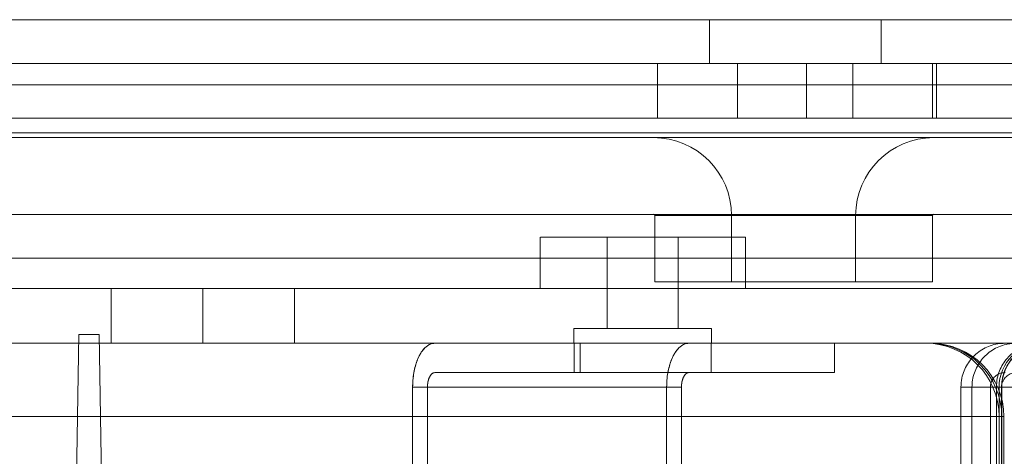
# Model space of a CAD drawing. Header units: inches. Extents: x 1 to 109, y 1 to 85.
# Tile 622 of 656: x 90.214 to 91.333, y 30.051 to 30.548. Entities that reach past the tile are written whole.
import ezdxf

# ---------------------------------------------------------------- set-up
doc = ezdxf.new("R2010")
doc.units = ezdxf.units.IN
doc.header["$MEASUREMENT"] = 0

msp = doc.modelspace()

# ---------------------------------------------------------------- linework, layer by layer
at = {"color": 7, "linetype": 'Continuous', "lineweight": 15, "ltscale": 5}
for p, q in [((98.0366, 30.5479), (84.8315, 30.5479)), ((90.9983, 30.5479), (90.9983, 30.4981)), ((91.1932, 30.5479), (90.9984, 30.5479)), ((91.1933, 30.4981), (91.1933, 30.5479)), ((84.82, 30.4981), (98.0491, 30.4981)), ((98.0366, 30.4981), (84.8315, 30.4981)), ((84.945, 30.4981), (98.0491, 30.4981)), ((90.9393, 30.4981), (90.9393, 30.4359)), ((90.9393, 30.4981), (90.9393, 30.4359)), ((91.0301, 30.4981), (90.9393, 30.4981)), ((91.0301, 30.4981), (90.9393, 30.4981)), ((91.1932, 30.4981), (90.9984, 30.4981)), ((91.0301, 30.4981), (91.161, 30.4981)), ((91.0301, 30.4359), (91.0301, 30.4981)), ((91.1085, 30.4981), (91.1085, 30.4359)), ((91.1085, 30.4981), (91.1085, 30.4359)), ((91.2552, 30.4981), (91.1092, 30.4981)), ((91.2552, 30.4981), (91.1092, 30.4981)), ((91.161, 30.4981), (91.2518, 30.4981)), ((91.161, 30.4981), (91.2518, 30.4981)), ((91.161, 30.4359), (91.161, 30.4981)), ((91.2518, 30.4359), (91.2518, 30.4981)), ((91.2518, 30.4359), (91.2518, 30.4981)), ((91.256, 30.4359), (91.256, 30.4981)), ((91.256, 30.4359), (91.256, 30.4981)), ((84.8315, 30.4739), (98.0366, 30.4739)), ((84.82, 30.4359), (98.0491, 30.4359)), ((84.945, 30.4359), (98.0491, 30.4359)), ((91.0301, 30.4359), (90.9393, 30.4359)), ((91.0301, 30.4359), (90.9393, 30.4359)), ((91.161, 30.4359), (91.0301, 30.4359)), ((91.1092, 30.4359), (91.2552, 30.4359)), ((91.1092, 30.4359), (91.2552, 30.4359)), ((91.161, 30.4359), (91.2518, 30.4359)), ((91.161, 30.4359), (91.2518, 30.4359)), ((98.0491, 30.4192), (84.8366, 30.4192)), ((97.1591, 30.4138), (84.8916, 30.4138)), ((97.1591, 30.4138), (86.0416, 30.4138)), ((90.9347, 30.4138), (91.2529, 30.4138)), ((97.1591, 30.3266), (84.8916, 30.3266)), ((97.1591, 30.3266), (86.0416, 30.3266)), ((90.9347, 30.3266), (91.2529, 30.3266)), ((90.9361, 30.3252), (90.9361, 30.2497)), ((91.2515, 30.3252), (90.9361, 30.3252)), ((91.0233, 30.3252), (91.0233, 30.2497)), ((91.1642, 30.3252), (91.0234, 30.3252)), ((91.1643, 30.2497), (91.1643, 30.3252)), ((91.2515, 30.2497), (91.2515, 30.3252)), ((90.8057, 30.3006), (90.8057, 30.2423)), ((90.8057, 30.3006), (90.8057, 30.2423)), ((90.8057, 30.3006), (90.8057, 30.2423)), ((90.8057, 30.3006), (90.8057, 30.2423)), ((90.8057, 30.3006), (90.8057, 30.2423)), ((90.8057, 30.3006), (90.8057, 30.2423)), ((91.039, 30.3006), (90.8061, 30.3006)), ((91.039, 30.3006), (90.8061, 30.3006)), ((91.039, 30.3006), (90.8061, 30.3006)), ((91.039, 30.3006), (90.8061, 30.3006)), ((91.039, 30.3006), (90.8061, 30.3006)), ((91.039, 30.3006), (90.8061, 30.3006)), ((90.8819, 30.3006), (90.8819, 30.1967)), ((90.8819, 30.3006), (90.8819, 30.1967)), ((90.8819, 30.3006), (90.8819, 30.1967)), ((90.8819, 30.3006), (90.8819, 30.1967)), ((90.8819, 30.3006), (90.8819, 30.1967)), ((90.8819, 30.3006), (90.8819, 30.1967)), ((90.9627, 30.3006), (90.8824, 30.3006)), ((90.9627, 30.3006), (90.8824, 30.3006)), ((90.9627, 30.3006), (90.8824, 30.3006)), ((90.9627, 30.3006), (90.8824, 30.3006)), ((90.9627, 30.3006), (90.8824, 30.3006)), ((90.9627, 30.3006), (90.8824, 30.3006)), ((90.9627, 30.1967), (90.9627, 30.3006)), ((90.9627, 30.1967), (90.9627, 30.3006)), ((90.9627, 30.1967), (90.9627, 30.3006)), ((90.9627, 30.1967), (90.9627, 30.3006)), ((90.9627, 30.1967), (90.9627, 30.3006)), ((90.9627, 30.1967), (90.9627, 30.3006)), ((91.039, 30.2423), (91.039, 30.3006)), ((91.039, 30.2423), (91.039, 30.3006)), ((91.039, 30.2423), (91.039, 30.3006)), ((91.039, 30.2423), (91.039, 30.3006)), ((91.039, 30.2423), (91.039, 30.3006)), ((91.039, 30.2423), (91.039, 30.3006)), ((84.8916, 30.2766), (97.1359, 30.2766)), ((91.2515, 30.2497), (90.9361, 30.2497)), ((91.1642, 30.2497), (91.0234, 30.2497)), ((92.2346, 30.2423), (88.5012, 30.2423)), ((90.3183, 30.2423), (90.2146, 30.2423)), ((90.4225, 30.2423), (90.3183, 30.2423)), ((90.3183, 30.18), (90.3183, 30.2423)), ((90.4225, 30.2423), (90.5262, 30.2423)), ((90.4225, 30.18), (90.4225, 30.2423)), ((90.5267, 30.18), (90.5267, 30.2423)), ((91.039, 30.2423), (90.8061, 30.2423)), ((91.039, 30.2423), (90.8061, 30.2423)), ((91.039, 30.2423), (90.8061, 30.2423)), ((91.039, 30.2423), (90.8061, 30.2423)), ((91.039, 30.2423), (90.8061, 30.2423)), ((91.039, 30.2423), (90.8061, 30.2423)), ((90.2817, 30.19), (90.264, 29.1754)), ((90.3046, 30.19), (90.2817, 30.19)), ((90.3223, 29.1754), (90.3046, 30.19)), ((90.8442, 30.1967), (90.8442, 30.18)), ((90.8442, 30.1967), (90.8442, 30.18)), ((90.8442, 30.1967), (90.8442, 30.18)), ((90.8442, 30.1967), (90.8442, 30.18)), ((90.8442, 30.1967), (90.8442, 30.18)), ((90.8442, 30.1967), (90.8442, 30.18)), ((90.8442, 30.1967), (91.0004, 30.1967)), ((90.8442, 30.1967), (91.0004, 30.1967)), ((90.8442, 30.1967), (91.0004, 30.1967)), ((90.8442, 30.1967), (91.0004, 30.1967)), ((90.8442, 30.1967), (91.0004, 30.1967)), ((90.8442, 30.1967), (91.0004, 30.1967)), ((90.8819, 30.1967), (90.9623, 30.1967)), ((90.8819, 30.1967), (90.9623, 30.1967)), ((90.8819, 30.1967), (90.9623, 30.1967)), ((90.8819, 30.1967), (90.9623, 30.1967)), ((90.8819, 30.1967), (90.9623, 30.1967)), ((90.8819, 30.1967), (90.9623, 30.1967)), ((91.0004, 30.18), (91.0004, 30.1967)), ((91.0004, 30.18), (91.0004, 30.1967)), ((91.0004, 30.18), (91.0004, 30.1967)), ((91.0004, 30.18), (91.0004, 30.1967)), ((91.0004, 30.18), (91.0004, 30.1967)), ((91.0004, 30.18), (91.0004, 30.1967)), ((92.2346, 30.18), (88.5012, 30.18)), ((89.3273, 30.18), (91.244, 30.18)), ((91.247, 30.18), (89.3303, 30.18)), ((89.3327, 30.18), (91.2494, 30.18)), ((89.3327, 30.18), (91.2494, 30.18)), ((89.3327, 30.18), (91.2494, 30.18)), ((90.3183, 30.18), (90.2146, 30.18)), ((90.3183, 30.18), (90.4225, 30.18)), ((90.4225, 30.18), (90.5262, 30.18)), ((90.8514, 30.18), (90.6862, 30.18)), ((90.6862, 30.18), (90.9748, 30.18)), ((90.9748, 30.18), (90.6862, 30.18)), ((90.8514, 30.18), (90.6862, 30.18)), ((90.6862, 30.18), (90.9748, 30.18)), ((90.9748, 30.18), (90.6862, 30.18)), ((90.6862, 30.18), (90.9748, 30.18)), ((90.9748, 30.18), (90.6862, 30.18)), ((90.8442, 30.18), (91.0004, 30.18)), ((90.8442, 30.18), (91.0004, 30.18)), ((90.8442, 30.18), (91.0004, 30.18)), ((90.8442, 30.18), (91.0004, 30.18)), ((90.8442, 30.18), (91.0004, 30.18)), ((90.8442, 30.18), (91.0004, 30.18)), ((90.8444, 30.18), (90.8444, 30.1467)), ((90.8444, 30.18), (90.8444, 30.1467)), ((90.8444, 30.18), (90.8444, 30.1467)), ((90.8444, 30.18), (90.8444, 30.1467)), ((90.8444, 30.18), (90.8444, 30.1467)), ((90.8444, 30.18), (90.8444, 30.1467)), ((91.0002, 30.18), (90.8444, 30.18)), ((91.0002, 30.18), (90.8444, 30.18)), ((91.0002, 30.18), (90.8444, 30.18)), ((91.0002, 30.18), (90.8444, 30.18)), ((91.0002, 30.18), (90.8444, 30.18)), ((91.0002, 30.18), (90.8444, 30.18)), ((90.8514, 30.18), (90.8514, 30.1467)), ((91.1401, 30.18), (90.8514, 30.18)), ((90.8514, 30.18), (91.1401, 30.18)), ((90.8514, 30.18), (90.8514, 30.1467)), ((91.1401, 30.18), (90.8514, 30.18)), ((90.8514, 30.18), (91.1401, 30.18)), ((91.1401, 30.18), (90.8514, 30.18)), ((90.8514, 30.18), (91.1401, 30.18)), ((90.9748, 30.18), (91.1401, 30.18)), ((90.9748, 30.18), (91.1401, 30.18)), ((91.0002, 30.1467), (91.0002, 30.18)), ((91.0002, 30.1467), (91.0002, 30.18)), ((91.0002, 30.1467), (91.0002, 30.18)), ((91.0002, 30.1467), (91.0002, 30.18)), ((91.0002, 30.1467), (91.0002, 30.18)), ((91.0002, 30.1467), (91.0002, 30.18)), ((91.1401, 30.18), (91.1401, 30.1467)), ((91.1401, 30.18), (91.1401, 30.1467)), ((90.8514, 30.1467), (90.6862, 30.1467)), ((90.9748, 30.1467), (90.6862, 30.1467)), ((90.6862, 30.1467), (90.9748, 30.1467)), ((90.8514, 30.1467), (90.6862, 30.1467)), ((90.9748, 30.1467), (90.6862, 30.1467)), ((90.6862, 30.1467), (90.9748, 30.1467)), ((90.9748, 30.1467), (90.6862, 30.1467)), ((90.6862, 30.1467), (90.9748, 30.1467)), ((90.8444, 30.1467), (91.0002, 30.1467)), ((90.8444, 30.1467), (91.0002, 30.1467)), ((90.8444, 30.1467), (91.0002, 30.1467)), ((90.8444, 30.1467), (91.0002, 30.1467)), ((90.8444, 30.1467), (91.0002, 30.1467)), ((90.8444, 30.1467), (91.0002, 30.1467)), ((91.1401, 30.1467), (90.8514, 30.1467)), ((90.8514, 30.1467), (91.1401, 30.1467)), ((90.8514, 30.1467), (91.1401, 30.1467)), ((91.1401, 30.1467), (90.8514, 30.1467)), ((91.1401, 30.1467), (90.8514, 30.1467)), ((90.8514, 30.1467), (91.1401, 30.1467)), ((90.9748, 30.1467), (91.1401, 30.1467)), ((90.9748, 30.1467), (91.1401, 30.1467)), ((90.6609, 30.13), (90.6609, 29.8159)), ((90.9495, 30.13), (90.6609, 30.13)), ((90.6609, 30.13), (90.9495, 30.13)), ((90.6609, 30.13), (90.6609, 29.8159)), ((90.9495, 30.13), (90.6609, 30.13)), ((90.6609, 30.13), (90.9495, 30.13)), ((90.9495, 30.13), (90.6609, 30.13)), ((90.6609, 30.13), (90.9495, 30.13)), ((90.9664, 30.13), (90.6777, 30.13)), ((90.6777, 30.13), (90.6777, 29.8159)), ((90.6777, 30.13), (90.9664, 30.13)), ((90.6777, 30.13), (90.6777, 29.8159)), ((90.9664, 30.13), (90.6777, 30.13)), ((90.6777, 30.13), (90.9664, 30.13)), ((90.9664, 30.13), (90.6777, 30.13)), ((90.6777, 30.13), (90.9664, 30.13)), ((90.9495, 30.13), (90.9495, 29.8159)), ((90.9495, 30.13), (90.9495, 29.8159)), ((90.9664, 30.13), (90.9664, 29.8159)), ((90.9664, 30.13), (90.9664, 29.8159)), ((91.2839, 30.13), (91.3303, 30.13)), ((91.2839, 30.13), (91.2839, 29.8159)), ((91.2965, 30.13), (91.2965, 29.8159)), ((91.2965, 30.13), (91.3273, 30.13)), ((91.3174, 30.13), (91.3174, 29.8159)), ((91.3174, 30.13), (91.3636, 30.13)), ((91.3242, 30.13), (91.3242, 29.8159)), ((91.3273, 29.1909), (91.3273, 30.13)), ((91.33, 30.13), (91.33, 29.8159)), ((91.3301, 30.13), (91.3301, 29.8159)), ((91.3301, 30.13), (91.3606, 30.13)), ((91.3303, 29.1909), (91.3303, 30.13)), ((91.3273, 30.0967), (89.244, 30.0967)), ((89.247, 30.0967), (91.3303, 30.0967)), ((91.3327, 30.0967), (89.2494, 30.0967)), ((91.3327, 30.0967), (89.2494, 30.0967)), ((91.3327, 30.0967), (89.2494, 30.0967)), ((91.3273, 27.1768), (91.3273, 30.0967)), ((91.3303, 27.1768), (91.3303, 30.0967)), ((91.3327, 27.1768), (91.3327, 30.0967)), ((91.3327, 27.1768), (91.3327, 30.0967)), ((91.3327, 27.1768), (91.3327, 30.0967))]:
    msp.add_line(p, q, dxfattribs=at)
at = {"color": 7, "linetype": 'Continuous', "lineweight": 15, "ltscale": 25}
for centre, radius, start, end in [((90.9347, 30.3252), 0.0886, 0, 90), ((91.2529, 30.3252), 0.0886, 90, 180), ((90.9347, 30.3252), 0.00142, 0, 90), ((91.2529, 30.3252), 0.00142, 90, 180), ((91.244, 30.0967), 0.0833, 0, 90), ((91.247, 30.0967), 0.0833, 0, 90), ((91.2494, 30.0967), 0.0833, 0, 90), ((91.2494, 30.0967), 0.0833, 0, 90), ((91.2494, 30.0967), 0.0833, 0, 90), ((91.3773, 30.13), 0.05, 90, 180), ((91.3803, 30.13), 0.05, 90, 180)]:
    msp.add_arc(centre, radius, start, end, dxfattribs=at)
at = {"color": 7, "linetype": 'Continuous', "lineweight": 15, "ltscale": 5}
for points, knots in [([(90.6609, 30.13), (90.6609, 30.1328), (90.6611, 30.1383), (90.6621, 30.1464), (90.6639, 30.1541), (90.6662, 30.1611), (90.6691, 30.1672), (90.6724, 30.1723), (90.6762, 30.1763), (90.6799, 30.1786), (90.6832, 30.1798), (90.6852, 30.18), (90.6862, 30.18)], [0, 0, 0, 0, 0.104191, 0.21142, 0.315607, 0.422783, 0.527601, 0.635387, 0.741474, 0.850574, 0.924789, 1, 1, 1, 1]), ([(90.6862, 30.18), (90.6848, 30.1799), (90.6819, 30.1796), (90.6777, 30.1774), (90.6737, 30.1739), (90.6702, 30.1691), (90.667, 30.1631), (90.6645, 30.1563), (90.6626, 30.1486), (90.6612, 30.1399), (90.661, 30.1335), (90.6609, 30.13)], [0, 0, 0, 0, 0.107491, 0.218088, 0.325583, 0.436224, 0.543156, 0.653262, 0.758941, 0.867756, 1, 1, 1, 1]), ([(90.6609, 30.13), (90.6609, 30.1328), (90.6611, 30.1383), (90.6621, 30.1464), (90.6639, 30.1541), (90.6662, 30.1611), (90.6691, 30.1672), (90.6724, 30.1723), (90.6762, 30.1763), (90.6799, 30.1786), (90.6832, 30.1798), (90.6852, 30.18), (90.6862, 30.18)], [0, 0, 0, 0, 0.104191, 0.21142, 0.315607, 0.422783, 0.527601, 0.635387, 0.741474, 0.850574, 0.924789, 1, 1, 1, 1]), ([(90.6862, 30.18), (90.6848, 30.1799), (90.6819, 30.1796), (90.6777, 30.1774), (90.6737, 30.1739), (90.6702, 30.1691), (90.667, 30.1631), (90.6645, 30.1563), (90.6626, 30.1486), (90.6612, 30.1399), (90.661, 30.1335), (90.6609, 30.13)], [0, 0, 0, 0, 0.107491, 0.218088, 0.325583, 0.436224, 0.543156, 0.653262, 0.758941, 0.867756, 1, 1, 1, 1]), ([(90.6609, 30.13), (90.6609, 30.1328), (90.6611, 30.1383), (90.6621, 30.1464), (90.6639, 30.1541), (90.6662, 30.1611), (90.6691, 30.1672), (90.6724, 30.1723), (90.6762, 30.1763), (90.6799, 30.1786), (90.6832, 30.1798), (90.6852, 30.18), (90.6862, 30.18)], [0, 0, 0, 0, 0.104191, 0.21142, 0.315607, 0.422783, 0.527601, 0.635387, 0.741474, 0.850574, 0.924789, 1, 1, 1, 1]), ([(90.6862, 30.18), (90.6848, 30.1799), (90.6819, 30.1796), (90.6777, 30.1774), (90.6737, 30.1739), (90.6702, 30.1691), (90.667, 30.1631), (90.6645, 30.1563), (90.6626, 30.1486), (90.6612, 30.1399), (90.661, 30.1335), (90.6609, 30.13)], [0, 0, 0, 0, 0.107491, 0.218088, 0.325583, 0.436224, 0.543156, 0.653262, 0.758941, 0.867756, 1, 1, 1, 1]), ([(90.9748, 30.18), (90.9734, 30.1799), (90.9706, 30.1796), (90.9664, 30.1774), (90.9624, 30.1739), (90.9589, 30.1691), (90.9557, 30.1631), (90.9532, 30.1563), (90.9512, 30.1486), (90.9498, 30.1399), (90.9496, 30.1335), (90.9495, 30.13)], [0, 0, 0, 0, 0.107491, 0.218088, 0.325583, 0.436224, 0.543156, 0.653262, 0.758941, 0.867756, 1, 1, 1, 1]), ([(90.9495, 30.13), (90.9496, 30.1328), (90.9497, 30.1383), (90.9508, 30.1464), (90.9525, 30.1541), (90.9549, 30.1611), (90.9578, 30.1672), (90.9611, 30.1723), (90.9649, 30.1763), (90.9685, 30.1786), (90.9719, 30.1798), (90.9739, 30.18), (90.9748, 30.18)], [0, 0, 0, 0, 0.104191, 0.21142, 0.315607, 0.422783, 0.527601, 0.635387, 0.741474, 0.850574, 0.924789, 1, 1, 1, 1]), ([(90.9748, 30.18), (90.9734, 30.1799), (90.9706, 30.1796), (90.9664, 30.1774), (90.9624, 30.1739), (90.9588, 30.1691), (90.9557, 30.1631), (90.9532, 30.1563), (90.9512, 30.1486), (90.9498, 30.1399), (90.9496, 30.1335), (90.9495, 30.13)], [0, 0, 0, 0, 0.107491, 0.218088, 0.325583, 0.436224, 0.543156, 0.653262, 0.758941, 0.867756, 1, 1, 1, 1]), ([(90.9495, 30.13), (90.9496, 30.1328), (90.9497, 30.1383), (90.9508, 30.1464), (90.9525, 30.1541), (90.9549, 30.1611), (90.9578, 30.1672), (90.9611, 30.1723), (90.9649, 30.1763), (90.9685, 30.1786), (90.9719, 30.1798), (90.9739, 30.18), (90.9748, 30.18)], [0, 0, 0, 0, 0.104191, 0.21142, 0.315607, 0.422783, 0.527601, 0.635387, 0.741474, 0.850574, 0.924789, 1, 1, 1, 1]), ([(90.9748, 30.18), (90.9734, 30.1799), (90.9706, 30.1796), (90.9664, 30.1774), (90.9624, 30.1739), (90.9589, 30.1691), (90.9557, 30.1631), (90.9532, 30.1563), (90.9512, 30.1486), (90.9498, 30.1399), (90.9496, 30.1335), (90.9495, 30.13)], [0, 0, 0, 0, 0.107491, 0.218088, 0.325583, 0.436224, 0.543156, 0.653262, 0.758941, 0.867756, 1, 1, 1, 1]), ([(90.9495, 30.13), (90.9496, 30.1328), (90.9497, 30.1383), (90.9508, 30.1464), (90.9525, 30.1541), (90.9549, 30.1611), (90.9578, 30.1672), (90.9611, 30.1723), (90.9649, 30.1763), (90.9685, 30.1786), (90.9719, 30.1798), (90.9739, 30.18), (90.9748, 30.18)], [0, 0, 0, 0, 0.104191, 0.21142, 0.315607, 0.422783, 0.527601, 0.635387, 0.741474, 0.850574, 0.924789, 1, 1, 1, 1]), ([(91.3341, 30.18), (91.3313, 30.1799), (91.3256, 30.1796), (91.3173, 30.1774), (91.3095, 30.1739), (91.3024, 30.1691), (91.2962, 30.1631), (91.2911, 30.1563), (91.2873, 30.1486), (91.2845, 30.1399), (91.2841, 30.1335), (91.2839, 30.13)], [0, 0, 0, 0, 0.107491, 0.218088, 0.325583, 0.436224, 0.543156, 0.653262, 0.758941, 0.867756, 1, 1, 1, 1]), ([(91.2965, 30.13), (91.2966, 30.1328), (91.2969, 30.1383), (91.299, 30.1464), (91.3024, 30.1541), (91.3071, 30.1611), (91.3128, 30.1672), (91.3195, 30.1723), (91.3271, 30.1763), (91.3343, 30.1786), (91.341, 30.1798), (91.3449, 30.18), (91.3469, 30.18)], [0, 0, 0, 0, 0.104191, 0.21142, 0.315607, 0.422783, 0.527601, 0.635387, 0.741474, 0.850574, 0.924789, 1, 1, 1, 1]), ([(91.3746, 30.18), (91.3718, 30.1799), (91.3661, 30.1796), (91.3578, 30.1774), (91.3499, 30.1739), (91.3427, 30.1691), (91.3365, 30.1631), (91.3314, 30.1563), (91.3276, 30.1486), (91.3248, 30.1399), (91.3244, 30.1335), (91.3242, 30.13)], [0, 0, 0, 0, 0.107491, 0.218088, 0.325583, 0.436224, 0.543156, 0.653262, 0.758941, 0.867756, 1, 1, 1, 1]), ([(91.33, 30.13), (91.3302, 30.1328), (91.3304, 30.1383), (91.3326, 30.1464), (91.336, 30.1541), (91.3406, 30.1611), (91.3463, 30.1672), (91.353, 30.1723), (91.3605, 30.1763), (91.3677, 30.1786), (91.3743, 30.1798), (91.3782, 30.18), (91.3802, 30.18)], [0, 0, 0, 0, 0.104191, 0.21142, 0.315607, 0.422783, 0.527601, 0.635387, 0.741474, 0.850574, 0.924789, 1, 1, 1, 1]), ([(90.6777, 30.13), (90.6778, 30.1319), (90.678, 30.1356), (90.6794, 30.1405), (90.6815, 30.1443), (90.6839, 30.1464), (90.6855, 30.1466), (90.6862, 30.1467)], [0, 0, 0, 0, 0.21149, 0.422939, 0.635541, 0.850581, 1, 1, 1, 1]), ([(90.6862, 30.1467), (90.6852, 30.1465), (90.6833, 30.1461), (90.6808, 30.1432), (90.6788, 30.1389), (90.6779, 30.1342), (90.6778, 30.1312), (90.6777, 30.13)], [0, 0, 0, 0, 0.217928, 0.435896, 0.652695, 0.867018, 1, 1, 1, 1]), ([(90.6862, 30.1467), (90.6852, 30.1465), (90.6833, 30.1461), (90.6808, 30.1432), (90.6788, 30.1389), (90.6779, 30.1342), (90.6778, 30.1312), (90.6777, 30.13)], [0, 0, 0, 0, 0.2179285, 0.4358961, 0.652695, 0.8670177, 1, 1, 1, 1]), ([(90.6777, 30.13), (90.6778, 30.1319), (90.678, 30.1356), (90.6794, 30.1405), (90.6815, 30.1443), (90.6839, 30.1464), (90.6855, 30.1466), (90.6862, 30.1467)], [0, 0, 0, 0, 0.21149, 0.422939, 0.635541, 0.850581, 1, 1, 1, 1]), ([(90.6862, 30.1467), (90.6852, 30.1465), (90.6833, 30.1461), (90.6808, 30.1432), (90.6788, 30.1389), (90.6779, 30.1342), (90.6778, 30.1312), (90.6777, 30.13)], [0, 0, 0, 0, 0.2179285, 0.4358961, 0.652695, 0.8670177, 1, 1, 1, 1]), ([(90.6777, 30.13), (90.6778, 30.1319), (90.678, 30.1356), (90.6794, 30.1405), (90.6815, 30.1443), (90.6839, 30.1464), (90.6855, 30.1466), (90.6862, 30.1467)], [0, 0, 0, 0, 0.2114895, 0.4229389, 0.6355414, 0.8505813, 1, 1, 1, 1]), ([(90.9664, 30.13), (90.9665, 30.1319), (90.9667, 30.1356), (90.9681, 30.1405), (90.9702, 30.1443), (90.9726, 30.1464), (90.9742, 30.1466), (90.9748, 30.1467)], [0, 0, 0, 0, 0.21149, 0.422939, 0.635541, 0.850581, 1, 1, 1, 1]), ([(90.9748, 30.1467), (90.9739, 30.1465), (90.972, 30.1461), (90.9694, 30.1432), (90.9675, 30.1389), (90.9665, 30.1342), (90.9664, 30.1312), (90.9664, 30.13)], [0, 0, 0, 0, 0.217928, 0.435896, 0.652695, 0.867018, 1, 1, 1, 1]), ([(90.9664, 30.13), (90.9665, 30.1319), (90.9667, 30.1356), (90.9681, 30.1405), (90.9702, 30.1443), (90.9726, 30.1464), (90.9742, 30.1466), (90.9748, 30.1467)], [0, 0, 0, 0, 0.2114895, 0.4229389, 0.6355414, 0.8505813, 1, 1, 1, 1]), ([(90.9748, 30.1467), (90.9739, 30.1465), (90.972, 30.1461), (90.9694, 30.1432), (90.9675, 30.1389), (90.9665, 30.1342), (90.9664, 30.1312), (90.9664, 30.13)], [0, 0, 0, 0, 0.217928, 0.435896, 0.652695, 0.867018, 1, 1, 1, 1]), ([(90.9664, 30.13), (90.9665, 30.1319), (90.9667, 30.1356), (90.9681, 30.1405), (90.9702, 30.1443), (90.9726, 30.1464), (90.9742, 30.1466), (90.9748, 30.1467)], [0, 0, 0, 0, 0.21149, 0.422939, 0.635541, 0.850581, 1, 1, 1, 1]), ([(90.9748, 30.1467), (90.9739, 30.1465), (90.972, 30.1461), (90.9694, 30.1432), (90.9675, 30.1389), (90.9665, 30.1342), (90.9664, 30.1312), (90.9664, 30.13)], [0, 0, 0, 0, 0.217928, 0.435896, 0.652695, 0.867018, 1, 1, 1, 1]), ([(91.3174, 30.13), (91.3176, 30.1319), (91.3179, 30.1356), (91.3207, 30.1405), (91.3249, 30.1443), (91.3296, 30.1464), (91.3328, 30.1466), (91.3341, 30.1467)], [0, 0, 0, 0, 0.21149, 0.422939, 0.635541, 0.850581, 1, 1, 1, 1]), ([(91.3469, 30.1467), (91.345, 30.1465), (91.3412, 30.1461), (91.3361, 30.1432), (91.3323, 30.1389), (91.3304, 30.1342), (91.3302, 30.1312), (91.3301, 30.13)], [0, 0, 0, 0, 0.217928, 0.435896, 0.652695, 0.867018, 1, 1, 1, 1])]:
    msp.add_open_spline(points, degree=3, knots=knots, dxfattribs=at)

doc.saveas('drawing.dxf')
